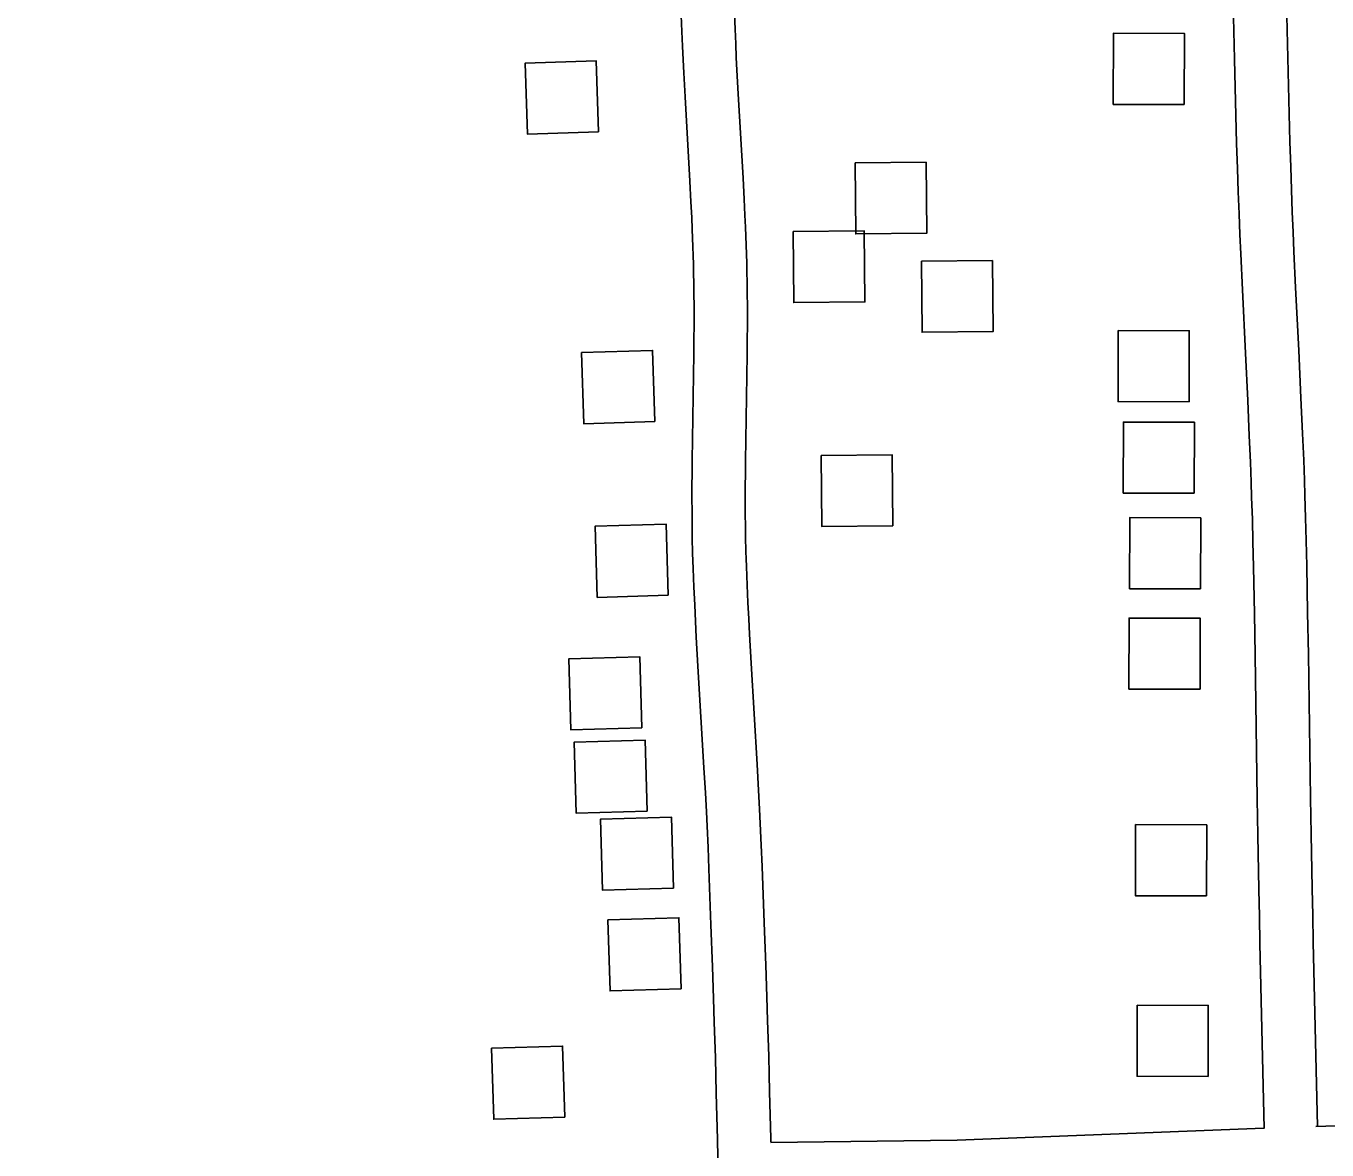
# Model space of a CAD drawing. Extents: x 3715084 to 3753216, y 488173 to 513963.
# Drawn here: x 3741039 to 3741771, y 499126 to 499759 of the extents above; entities that cross this region are included whole.
import ezdxf

# ---------------------------------------------------------------- set-up
doc = ezdxf.new("R2010")
doc.units = 0
for name, color, linetype in [('V-BLDG-OTLN', 7, 'Continuous'), ('V-GRID-MAJR', 7, 'Continuous'), ('V-ROAD-CNTR', 7, 'Continuous')]:
    doc.layers.add(name, color=color, linetype=linetype)

msp = doc.modelspace()

# ---------------------------------------------------------------- linework, layer by layer
at = {"layer": 'V-BLDG-OTLN'}
for points in [[(3741690.919, 499714.306), (3741691.0330000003, 499754.306), (3741651.0330000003, 499754.42), (3741650.919, 499714.42)], [(3741361.255, 499698.907), (3741360.029, 499738.889), (3741320.048, 499737.663), (3741321.274, 499697.681)], [(3741505.634, 499681.51900000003), (3741505.99, 499641.521), (3741545.988, 499641.876), (3741545.633, 499681.875)], [(3741470.795, 499642.848), (3741471.151, 499602.85000000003), (3741511.149, 499603.205), (3741510.794, 499643.204)], [(3741542.9620000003, 499626.146), (3741543.318, 499586.148), (3741583.316, 499586.503), (3741582.961, 499626.50200000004)], [(3741693.619, 499546.961), (3741693.733, 499586.961), (3741653.733, 499587.075), (3741653.619, 499547.075)], [(3741392.9560000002, 499535.901), (3741391.73, 499575.88300000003), (3741351.7490000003, 499574.657), (3741352.975, 499534.675)], [(3741696.518, 499495.496), (3741696.632, 499535.496), (3741656.632, 499535.61), (3741656.518, 499495.61)], [(3741486.497, 499516.862), (3741486.853, 499476.864), (3741526.8510000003, 499477.219), (3741526.4960000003, 499517.218)], [(3741700.075, 499441.67600000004), (3741700.1890000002, 499481.67600000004), (3741660.1890000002, 499481.79000000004), (3741660.075, 499441.79000000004)], [(3741400.5300000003, 499438.151), (3741399.304, 499478.13300000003), (3741359.323, 499476.907), (3741360.549, 499436.925)], [(3741699.748, 499385.161), (3741699.862, 499425.161), (3741659.862, 499425.275), (3741659.748, 499385.275)], [(3741385.699, 499363.481), (3741384.473, 499403.463), (3741344.492, 499402.237), (3741345.718, 499362.255)], [(3741388.736, 499316.594), (3741387.5100000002, 499356.576), (3741347.529, 499355.35000000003), (3741348.755, 499315.368)], [(3741403.528, 499273.232), (3741402.302, 499313.21400000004), (3741362.321, 499311.988), (3741363.5470000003, 499272.006)], [(3741703.426, 499268.851), (3741703.54, 499308.851), (3741663.54, 499308.965), (3741663.426, 499268.965)], [(3741407.778, 499216.58), (3741406.552, 499256.56200000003), (3741366.571, 499255.336), (3741367.7970000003, 499215.354)], [(3741704.319, 499167.235), (3741704.433, 499207.235), (3741664.433, 499207.349), (3741664.319, 499167.349)], [(3741342.2830000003, 499144.358), (3741341.057, 499184.34), (3741301.076, 499183.114), (3741302.302, 499143.132)]]:
    msp.add_lwpolyline(points, close=True, dxfattribs=at)
at = {"layer": 'V-GRID-MAJR'}
msp.add_spline([(3719277.161, 499651.167), (3724559.356, 499715.322), (3729841.541, 499780.245), (3735123.717, 499845.93700000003), (3740405.883, 499912.396), (3745688.039, 499979.624), (3750970.185, 500047.621), (3750970.186, 500047.621)], degree=3, dxfattribs=at)
at = {"layer": 'V-ROAD-CNTR'}
for points in [[(3741717.9775249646, 499787.3503991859), (3741719.152522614, 499739.90349407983), (3741720.380520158, 499692.443589), (3741720.7895193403, 499678.35661717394), (3741721.2405184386, 499665.1426436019), (3741721.7125174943, 499652.76466835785), (3741722.192516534, 499641.170691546), (3741722.6675155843, 499630.30371327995), (3741723.611513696, 499609.9657539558), (3741725.3405102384, 499574.42982502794), (3741726.6125076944, 499547.8128782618), (3741727.5035059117, 499527.87891812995), (3741728.113504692, 499512.94294800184), (3741728.531503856, 499501.74897038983), (3741728.817503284, 499493.366987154), (3741729.1995025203, 499480.78001232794), (3741729.5155018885, 499468.19103750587), (3741729.818501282, 499454.101065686), (3741730.3335002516, 499427.632118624), (3741730.736499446, 499404.47116494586), (3741732.0074969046, 499323.3173272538), (3741732.3364962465, 499303.01136786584), (3741732.877495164, 499272.55042878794), (3741733.177494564, 499257.30745927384), (3741733.501493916, 499242.07048974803), (3741735.8498814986, 499137.9268101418)], [(3741747.96946498, 499788.074397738), (3741749.142462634, 499740.6634925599), (3741750.368460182, 499693.2675873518), (3741750.775459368, 499679.30461527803), (3741751.220458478, 499666.224641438), (3741751.6884575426, 499653.95666597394), (3741752.16445659, 499642.44668899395), (3741752.637455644, 499631.6557105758), (3741753.577453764, 499611.38975110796), (3741755.306450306, 499575.87382214), (3741756.580447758, 499549.19887548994), (3741757.475445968, 499529.16091556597), (3741758.091444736, 499514.11494565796), (3741758.511443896, 499502.81896824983), (3741758.801443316, 499494.3329852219), (3741759.187442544, 499481.612010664), (3741759.507441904, 499468.89103610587), (3741759.812441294, 499454.7150644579), (3741760.3274402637, 499428.1841175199), (3741760.732439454, 499404.96716395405), (3741762.0034369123, 499323.795326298), (3741762.3324362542, 499303.5213668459), (3741762.871435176, 499273.1124276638), (3741763.171434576, 499257.92145804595), (3741763.4934339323, 499242.726488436), (3741765.8328470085, 499138.9976366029)], [(3741407.82014528, 499764.35944516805), (3741408.139144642, 499755.5034628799), (3741408.4841439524, 499747.2144794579), (3741408.8441432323, 499739.45449497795), (3741409.2081425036, 499732.1815095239), (3741409.942141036, 499718.59753669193), (3741412.663135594, 499671.265631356), (3741413.2801343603, 499659.49965488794), (3741413.7031335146, 499650.6856725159), (3741413.9911329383, 499644.09768569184), (3741414.3701321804, 499634.1877055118), (3741414.532131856, 499629.26271536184), (3741414.674131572, 499624.33172522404), (3741414.80013132, 499619.071735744), (3741414.8941311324, 499613.9757459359), (3741414.962130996, 499609.04875579), (3741415.0311308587, 499599.43977500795), (3741415.0331308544, 499590.42979302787), (3741414.987130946, 499581.9668099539), (3741414.911131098, 499574.0378258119), (3741413.9811329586, 499513.99994588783), (3741413.907133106, 499506.42696103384), (3741413.8661331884, 499499.807974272), (3741413.851133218, 499493.99598589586), (3741413.8801331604, 499483.85100618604), (3741413.95513301, 499476.21502145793), (3741414.047132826, 499470.465032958), (3741414.243132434, 499461.883050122), (3741414.373132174, 499457.5560587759), (3741414.522131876, 499453.24306740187), (3741414.9481310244, 499442.5970886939), (3741415.396130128, 499432.6231086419), (3741415.8521292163, 499423.28212732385), (3741416.3081283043, 499414.5271448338), (3741417.214126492, 499398.1541775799), (3741420.5891197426, 499341.03429181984), (3741421.3851181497, 499326.8013202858), (3741421.9451170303, 499316.1383416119), (3741422.34011624, 499308.1563575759), (3741422.8841151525, 499296.1743815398), (3741423.3601142, 499284.18140552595), (3741424.5231118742, 499252.561468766), (3741425.3781101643, 499228.84151620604), (3741425.9921089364, 499211.062551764), (3741426.4281080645, 499197.74157840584), (3741427.0331068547, 499177.7476183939), (3741427.3091063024, 499167.76663835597), (3741427.563105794, 499157.7836583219), (3741428.1651045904, 499131.7167104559), (3741428.9971029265, 499092.5797887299)], [(3741437.804085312, 499765.3334432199), (3741438.117084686, 499756.667460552), (3741438.4560840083, 499748.5344768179), (3741438.8100833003, 499740.89849209), (3741439.1680825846, 499733.739506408), (3741439.896081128, 499720.2675333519), (3741442.617075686, 499672.91162806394), (3741443.242074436, 499661.00365188), (3741443.671073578, 499652.05966976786), (3741443.9650729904, 499645.32768323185), (3741444.352072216, 499635.2537033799), (3741444.5180718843, 499630.18671351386), (3741444.6640715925, 499625.12372364), (3741444.794071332, 499619.7077344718), (3741444.89007114, 499614.457744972), (3741444.9600710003, 499609.362755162), (3741445.0310708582, 499599.5517747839), (3741445.0330708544, 499590.3517931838), (3741444.987070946, 499581.740810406), (3741444.9090711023, 499573.6618265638), (3741443.979072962, 499513.62194664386), (3741443.9070731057, 499506.186961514), (3741443.866073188, 499499.67597453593), (3741443.8510732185, 499493.999985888), (3741443.8800731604, 499484.041005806), (3741443.9530730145, 499476.6010206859), (3741444.041072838, 499471.04703179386), (3741444.233072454, 499462.67504853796), (3741444.357072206, 499458.5260568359), (3741444.502071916, 499454.363065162), (3741444.9220710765, 499443.86908614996), (3741445.3640701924, 499434.02710583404), (3741445.814069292, 499424.7921243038), (3741446.264068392, 499416.137141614), (3741447.1660665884, 499399.8681741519), (3741450.539059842, 499342.7562883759), (3741451.341058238, 499328.427317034), (3741451.907057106, 499317.6663385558), (3741452.306056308, 499309.5763547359), (3741452.8560552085, 499297.45037898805), (3741453.338054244, 499285.327403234), (3741454.5030519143, 499253.65346658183), (3741455.3600502, 499229.8995140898), (3741455.9760489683, 499212.07054974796), (3741456.414048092, 499198.68557651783), (3741457.021046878, 499178.615616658), (3741457.299046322, 499168.56263676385), (3741457.5550458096, 499158.5116568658), (3741458.1570446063, 499132.38270912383), (3741458.202544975, 499130.24621038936)], [(3741764.8399562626, 499139.1379407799), (3741989.9318750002, 499146.6245935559)], [(3741458.2053122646, 499130.1162705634), (3741563.1169968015, 499131.44135889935), (3741735.6802571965, 499138.07770912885)]]:
    msp.add_lwpolyline(points, dxfattribs=at)

doc.saveas('drawing.dxf')
